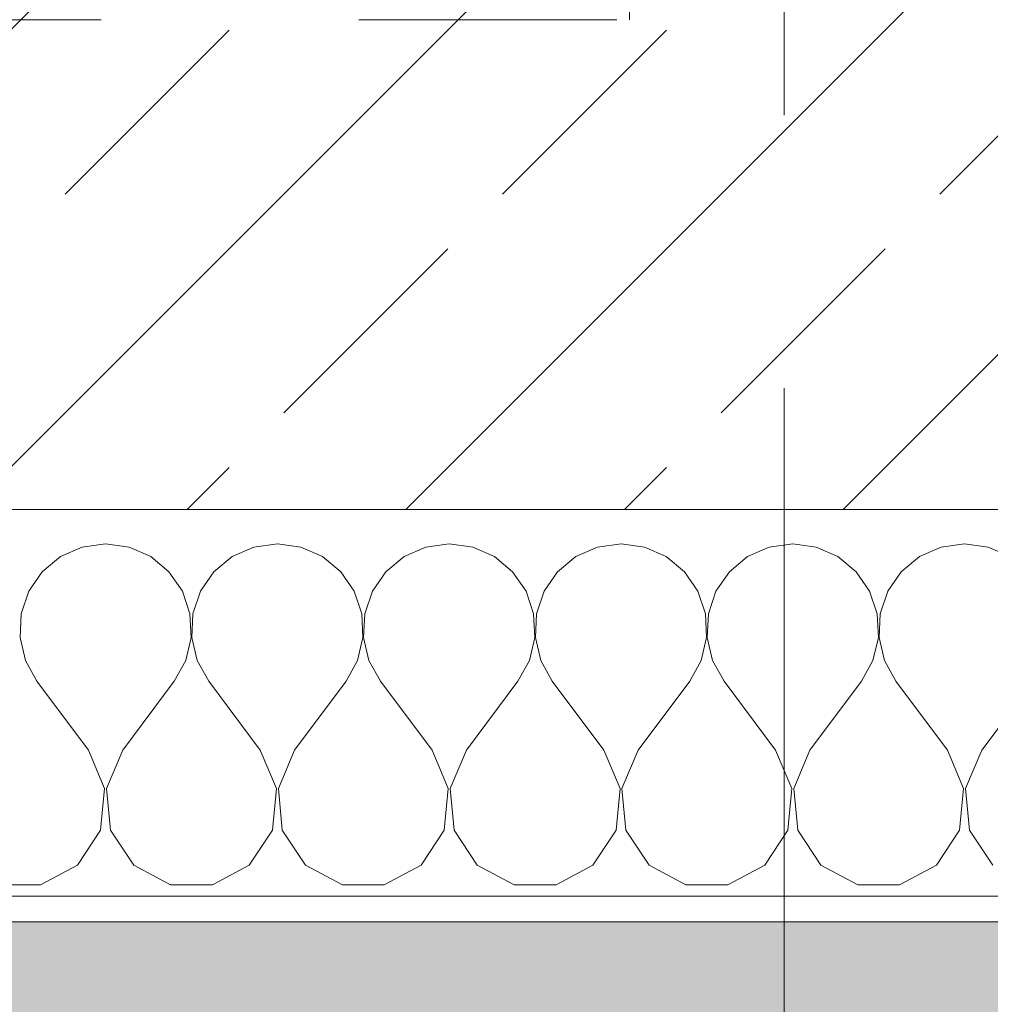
# Model space of a CAD drawing. Header units: metres. Extents: x -3.6 to 90.7, y -11.1 to 18.
# Tile 398 of 656: x 47.033 to 47.41, y -0.187 to 0.195. Entities that reach past the tile are written whole.
import ezdxf

# ---------------------------------------------------------------- set-up
doc = ezdxf.new("R2010")
doc.units = ezdxf.units.M
doc.header["$MEASUREMENT"] = 0
doc.linetypes.add('Strichlinie doppelt', pattern=[0.546806, 0.264583, -0.105833, 0.070556, -0.105833])
doc.linetypes.add('Untersicht', pattern=[0.1, 0.075, -0.025])
for name, color, linetype in [('152 - Bemaßung_ Beschriftung.Ausbau', 7, 'Continuous'), ('302 - Elemente.Schraffur', 7, 'Continuous'), ('451 - Universal.Achsen Raster', 7, 'Continuous'), ('603 - Struktur.Bodenplatte_ Decke Roh', 7, 'Continuous'), ('604 - Struktur.Wand Aussen', 7, 'Continuous'), ('Neubau_653 - Abdeckung.TB Verkofferung', 7, 'Continuous')]:
    doc.layers.add(name, color=color, linetype=linetype)
doc.styles.add('ERSTELLTER_STIL_2', font='txt')
doc.dimstyles.new('ERSTELLTER_STIL__1', dxfattribs={"dimtxt": 0.1, "dimasz": 0.0532, "dimexe": 0.18, "dimexo": 0.0625, "dimgap": 0, "dimtad": 1, "dimzin": 0, "dimdsep": 46, "dimtxsty": 'ERSTELLTER_STIL_2', "dimblk": 'ARROWHEAD_2', "dimblk1": 'ARROWHEAD_2', "dimblk2": 'ARROWHEAD_2', "dimcen": 0.09, "dimse1": 1, "dimse2": 1, "dimclrd": 7, "dimclre": 7, "dimclrt": 7, "dimazin": 0, "dimtfac": 1, "dimtdec": 4, "dimtmove": 0, "dimatfit": 3, "dimfxl": 1, "dimtolj": 1, "dimtzin": 0, "dimarcsym": 0})
doc.dimstyles.new('ERSTELLTER_STIL__2', dxfattribs={"dimtxt": 0.1, "dimasz": 0.0532, "dimexe": 0.18, "dimexo": 0.0625, "dimgap": 0, "dimtad": 1, "dimzin": 0, "dimdsep": 46, "dimtxsty": 'ERSTELLTER_STIL_2', "dimblk": 'ARROWHEAD_2', "dimblk1": 'ARROWHEAD_2', "dimblk2": 'ARROWHEAD_2', "dimcen": 0.09, "dimse1": 1, "dimse2": 1, "dimclrd": 7, "dimclre": 7, "dimclrt": 7, "dimazin": 0, "dimtfac": 1, "dimtdec": 4, "dimtmove": 2, "dimatfit": 3, "dimfxl": 1, "dimtolj": 1, "dimtzin": 0, "dimarcsym": 0})
doc.dimstyles.new('ERSTELLTER_STIL__3', dxfattribs={"dimtxt": 0.1, "dimasz": 0.0532, "dimexe": 0.18, "dimexo": 0.0625, "dimgap": 0, "dimtad": 1, "dimtih": 1, "dimtoh": 1, "dimzin": 0, "dimdsep": 46, "dimtxsty": 'ERSTELLTER_STIL_2', "dimblk": 'ARROWHEAD_2', "dimblk1": 'ARROWHEAD_2', "dimblk2": 'ARROWHEAD_2', "dimcen": 0.09, "dimse1": 1, "dimse2": 1, "dimclrd": 7, "dimclre": 7, "dimclrt": 7, "dimazin": 0, "dimtfac": 1, "dimtdec": 4, "dimtmove": 0, "dimatfit": 3, "dimfxl": 1, "dimtolj": 1, "dimtzin": 0, "dimarcsym": 0})

# ---------------------------------------------------------------- blocks, each defined once
blk = doc.blocks.new('*X85')
at = {"layer": '604 - Struktur.Wand Aussen', "color": 7, "linetype": 'Continuous', "lineweight": 5}
for p, q in [((47.05756, -0.0096), (47.04914, -0.01331)), ((47.06667, -0.00833), (47.05756, -0.0096)), ((47.07578, -0.0096), (47.06667, -0.00833)), ((47.08419, -0.01331), (47.07578, -0.0096)), ((47.12422, -0.0096), (47.11581, -0.01331)), ((47.13333, -0.00833), (47.12422, -0.0096)), ((47.14244, -0.0096), (47.13333, -0.00833)), ((47.15086, -0.01331), (47.14244, -0.0096)), ((47.19089, -0.0096), (47.18248, -0.01331)), ((47.2, -0.00833), (47.19089, -0.0096)), ((47.20911, -0.0096), (47.2, -0.00833)), ((47.21752, -0.01331), (47.20911, -0.0096)), ((47.25756, -0.0096), (47.24914, -0.01331)), ((47.26667, -0.00833), (47.25756, -0.0096)), ((47.27578, -0.0096), (47.26667, -0.00833)), ((47.28419, -0.01331), (47.27578, -0.0096)), ((47.32422, -0.0096), (47.31581, -0.01331)), ((47.33333, -0.00833), (47.32422, -0.0096)), ((47.34244, -0.0096), (47.33333, -0.00833)), ((47.35086, -0.01331), (47.34244, -0.0096)), ((47.39089, -0.0096), (47.38248, -0.01331)), ((47.4, -0.00833), (47.39089, -0.0096)), ((47.40911, -0.0096), (47.4, -0.00833)), ((47.41752, -0.01331), (47.40911, -0.0096)), ((47.04914, -0.01331), (47.04206, -0.01918)), ((47.09127, -0.01918), (47.08419, -0.01331)), ((47.11581, -0.01331), (47.10873, -0.01918)), ((47.15794, -0.01918), (47.15086, -0.01331)), ((47.18248, -0.01331), (47.17539, -0.01918)), ((47.22461, -0.01918), (47.21752, -0.01331)), ((47.24914, -0.01331), (47.24206, -0.01918)), ((47.29127, -0.01918), (47.28419, -0.01331)), ((47.31581, -0.01331), (47.30873, -0.01918)), ((47.35794, -0.01918), (47.35086, -0.01331)), ((47.38248, -0.01331), (47.37539, -0.01918)), ((47.04206, -0.01918), (47.03685, -0.02676)), ((47.09648, -0.02676), (47.09127, -0.01918)), ((47.10873, -0.01918), (47.10352, -0.02676)), ((47.16315, -0.02676), (47.15794, -0.01918)), ((47.17539, -0.01918), (47.17019, -0.02676)), ((47.22981, -0.02676), (47.22461, -0.01918)), ((47.24206, -0.01918), (47.23685, -0.02676)), ((47.29648, -0.02676), (47.29127, -0.01918)), ((47.30873, -0.01918), (47.30352, -0.02676)), ((47.36315, -0.02676), (47.35794, -0.01918)), ((47.37539, -0.01918), (47.37019, -0.02676)), ((47.03685, -0.02676), (47.03391, -0.03547)), ((47.09942, -0.03547), (47.09648, -0.02676)), ((47.10352, -0.02676), (47.10058, -0.03547)), ((47.16609, -0.03547), (47.16315, -0.02676)), ((47.17019, -0.02676), (47.16725, -0.03547)), ((47.23275, -0.03547), (47.22981, -0.02676)), ((47.23685, -0.02676), (47.23391, -0.03547)), ((47.29942, -0.03547), (47.29648, -0.02676)), ((47.30352, -0.02676), (47.30058, -0.03547)), ((47.36609, -0.03547), (47.36315, -0.02676)), ((47.37019, -0.02676), (47.36725, -0.03547)), ((47.03391, -0.03547), (47.03347, -0.04466)), ((47.09987, -0.04466), (47.09942, -0.03547)), ((47.10058, -0.03547), (47.10013, -0.04466)), ((47.16653, -0.04466), (47.16609, -0.03547)), ((47.16725, -0.03547), (47.1668, -0.04466)), ((47.2332, -0.04466), (47.23275, -0.03547)), ((47.23391, -0.03547), (47.23347, -0.04466)), ((47.29987, -0.04466), (47.29942, -0.03547)), ((47.30058, -0.03547), (47.30013, -0.04466)), ((47.36653, -0.04466), (47.36609, -0.03547)), ((47.36725, -0.03547), (47.3668, -0.04466)), ((47.03347, -0.04466), (47.03555, -0.05362)), ((47.09778, -0.05362), (47.09987, -0.04466)), ((47.10013, -0.04466), (47.10222, -0.05362)), ((47.16445, -0.05362), (47.16653, -0.04466)), ((47.1668, -0.04466), (47.16888, -0.05362)), ((47.23112, -0.05362), (47.2332, -0.04466)), ((47.23347, -0.04466), (47.23555, -0.05362)), ((47.29778, -0.05362), (47.29987, -0.04466)), ((47.30013, -0.04466), (47.30222, -0.05362)), ((47.36445, -0.05362), (47.36653, -0.04466)), ((47.3668, -0.04466), (47.36888, -0.05362)), ((47.03555, -0.05362), (47.04, -0.06167)), ((47.09333, -0.06167), (47.09778, -0.05362)), ((47.10222, -0.05362), (47.10667, -0.06167)), ((47.16, -0.06167), (47.16445, -0.05362)), ((47.16888, -0.05362), (47.17333, -0.06167)), ((47.22667, -0.06167), (47.23112, -0.05362)), ((47.23555, -0.05362), (47.24, -0.06167)), ((47.29333, -0.06167), (47.29778, -0.05362)), ((47.30222, -0.05362), (47.30667, -0.06167)), ((47.36, -0.06167), (47.36445, -0.05362)), ((47.36888, -0.05362), (47.37333, -0.06167)), ((47.06, -0.08833), (47.04, -0.06167)), ((47.07333, -0.08833), (47.09333, -0.06167)), ((47.12667, -0.08833), (47.10667, -0.06167)), ((47.14, -0.08833), (47.16, -0.06167)), ((47.19333, -0.08833), (47.17333, -0.06167)), ((47.20667, -0.08833), (47.22667, -0.06167)), ((47.26, -0.08833), (47.24, -0.06167)), ((47.27333, -0.08833), (47.29333, -0.06167)), ((47.32667, -0.08833), (47.30667, -0.06167)), ((47.34, -0.08833), (47.36, -0.06167)), ((47.39333, -0.08833), (47.37333, -0.06167)), ((47.40667, -0.08833), (47.42667, -0.06167)), ((47.06629, -0.1033), (47.06, -0.08833)), ((47.07333, -0.08833), (47.06705, -0.1033)), ((47.13295, -0.1033), (47.12667, -0.08833)), ((47.14, -0.08833), (47.13371, -0.1033)), ((47.19962, -0.1033), (47.19333, -0.08833)), ((47.20667, -0.08833), (47.20038, -0.1033)), ((47.26629, -0.1033), (47.26, -0.08833)), ((47.27333, -0.08833), (47.26705, -0.1033)), ((47.33295, -0.1033), (47.32667, -0.08833)), ((47.34, -0.08833), (47.33371, -0.1033)), ((47.39962, -0.1033), (47.39333, -0.08833)), ((47.40667, -0.08833), (47.40038, -0.1033)), ((47.06475, -0.11947), (47.06629, -0.1033)), ((47.06705, -0.1033), (47.06858, -0.11947)), ((47.13142, -0.11947), (47.13295, -0.1033)), ((47.13371, -0.1033), (47.13525, -0.11947)), ((47.19808, -0.11947), (47.19962, -0.1033)), ((47.20038, -0.1033), (47.20192, -0.11947)), ((47.26475, -0.11947), (47.26629, -0.1033)), ((47.26705, -0.1033), (47.26858, -0.11947)), ((47.33142, -0.11947), (47.33295, -0.1033)), ((47.33371, -0.1033), (47.33525, -0.11947)), ((47.39808, -0.11947), (47.39962, -0.1033)), ((47.40038, -0.1033), (47.40192, -0.11947)), ((47.05576, -0.13299), (47.06475, -0.11947)), ((47.06858, -0.11947), (47.07757, -0.13299)), ((47.12243, -0.13299), (47.13142, -0.11947)), ((47.13525, -0.11947), (47.14424, -0.13299)), ((47.1891, -0.13299), (47.19808, -0.11947)), ((47.20192, -0.11947), (47.2109, -0.13299)), ((47.25576, -0.13299), (47.26475, -0.11947)), ((47.26858, -0.11947), (47.27757, -0.13299)), ((47.32243, -0.13299), (47.33142, -0.11947)), ((47.33525, -0.11947), (47.34424, -0.13299)), ((47.3891, -0.13299), (47.39808, -0.11947)), ((47.40192, -0.11947), (47.4109, -0.13299)), ((47.04145, -0.14066), (47.05576, -0.13299)), ((47.07757, -0.13299), (47.09188, -0.14066)), ((47.10812, -0.14066), (47.12243, -0.13299)), ((47.14424, -0.13299), (47.15855, -0.14066)), ((47.17479, -0.14066), (47.1891, -0.13299)), ((47.2109, -0.13299), (47.22521, -0.14066)), ((47.24145, -0.14066), (47.25576, -0.13299)), ((47.27757, -0.13299), (47.29188, -0.14066)), ((47.30812, -0.14066), (47.32243, -0.13299)), ((47.34424, -0.13299), (47.35855, -0.14066)), ((47.37479, -0.14066), (47.3891, -0.13299)), ((47.02521, -0.14066), (47.04145, -0.14066)), ((47.09188, -0.14066), (47.10812, -0.14066)), ((47.15855, -0.14066), (47.17479, -0.14066)), ((47.22521, -0.14066), (47.24145, -0.14066)), ((47.29188, -0.14066), (47.30812, -0.14066)), ((47.35855, -0.14066), (47.37479, -0.14066))]:
    blk.add_line(p, q, dxfattribs=at)
blk = doc.blocks.new('*D352')
at = {"layer": '152 - Bemaßung_ Beschriftung.Ausbau', "color": 7, "linetype": 'Continuous', "lineweight": 5}
for p, q in [((-1.71, 0.02521), (-1.64, -0.01521)), ((-1.675, -0.145), (-1.675, 0.005)), ((-1.71, -0.12479), (-1.64, -0.16521)), ((-1.6225, -0.145), (-1.7275, -0.145)), ((-1.675, -0.17923), (-1.675, -0.145))]:
    blk.add_line(p, q, dxfattribs=at)
at = {"layer": '152 - Bemaßung_ Beschriftung.Ausbau', "color": 7, "lineweight": 5, "insert": (-1.68664, -0.14589), "char_height": 0.1, "attachment_point": 7, "rotation": 90, "style": 'ERSTELLTER_STIL_2'}
blk.add_mtext('\\A1;{\\pql;\\fArial|b0|i0|c0|p38;15}', dxfattribs=at)
blk = doc.blocks.new('ARROWHEAD_2')
at = {"color": 0, "linetype": 'Continuous', "lineweight": 0}
for p, q in [((-0.3781, -0.655), (0.3781, 0.655)), ((0, 0), (-1, 0))]:
    blk.add_line(p, q, dxfattribs=at)
blk = doc.blocks.new('*D353')
at = {"layer": '152 - Bemaßung_ Beschriftung.Ausbau', "color": 7, "linetype": 'Continuous', "lineweight": 5}
for p, q in [((-1.71, 0.02521), (-1.64, -0.01521)), ((-1.675, -0.145), (-1.675, 0.005))]:
    blk.add_line(p, q, dxfattribs=at)
blk = doc.blocks.new('*D362')
at = {"layer": '152 - Bemaßung_ Beschriftung.Ausbau', "color": 7, "linetype": 'Continuous', "lineweight": 5}
for p, q in [((-2.21, 0.02521), (-2.14, -0.01521)), ((-2.175, -0.145), (-2.175, 0.005)), ((-2.21, -0.12479), (-2.14, -0.16521)), ((-2.1225, -0.145), (-2.2275, -0.145)), ((-2.175, -0.17923), (-2.175, -0.145))]:
    blk.add_line(p, q, dxfattribs=at)
at = {"layer": '152 - Bemaßung_ Beschriftung.Ausbau', "color": 7, "lineweight": 5, "insert": (-2.1845, -0.14511), "char_height": 0.1, "attachment_point": 7, "rotation": 90, "style": 'ERSTELLTER_STIL_2'}
blk.add_mtext('\\A1;{\\pql;\\fArial|b0|i0|c0|p38;15}', dxfattribs=at)
blk = doc.blocks.new('*D363')
at = {"layer": '152 - Bemaßung_ Beschriftung.Ausbau', "color": 7, "linetype": 'Continuous', "lineweight": 5}
for p, q in [((-2.21, 0.27019), (-2.14, 0.22978)), ((-2.14, 0.22479), (-2.21, 0.26521)), ((-2.1225, 0.245), (-2.2275, 0.245)), ((-2.175, 0.005), (-2.175, 0.245)), ((-2.21, 0.02521), (-2.14, -0.01521)), ((-2.1225, 0.005), (-2.2275, 0.005)), ((-2.175, -0.145), (-2.175, 0.005))]:
    blk.add_line(p, q, dxfattribs=at)
at = {"layer": '152 - Bemaßung_ Beschriftung.Ausbau', "color": 7, "lineweight": 5, "insert": (-2.195, 0.04911), "char_height": 0.1, "attachment_point": 7, "rotation": 90, "style": 'ERSTELLTER_STIL_2'}
blk.add_mtext('\\A1;{\\pql;\\fArial|b0|i0|c0|p38;24}', dxfattribs=at)
blk = doc.blocks.new('*D405')
at = {"layer": '152 - Bemaßung_ Beschriftung.Ausbau', "color": 7, "linetype": 'Continuous', "lineweight": 5}
for p, q in [((46.78, -4.1125), (46.78, -4.0075)), ((47.93999, -4.1125), (47.93999, -4.0075)), ((46.80021, -4.025), (46.75979, -4.095)), ((47.9602, -4.025), (47.91978, -4.095)), ((46.78, -4.06), (47.93999, -4.06))]:
    blk.add_line(p, q, dxfattribs=at)
at = {"layer": '152 - Bemaßung_ Beschriftung.Ausbau', "color": 7, "lineweight": 5, "insert": (47.22697, -4.04), "char_height": 0.1, "attachment_point": 7, "style": 'ERSTELLTER_STIL_2'}
blk.add_mtext('\\A1;{\\pql;\\fArial|b0|i0|c0|p38;1,16}', dxfattribs=at)
blk = doc.blocks.new('*D441')
at = {"layer": '152 - Bemaßung_ Beschriftung.Ausbau', "color": 7, "linetype": 'Continuous', "lineweight": 5}
for p, q in [((43.9852, -4.525), (43.94478, -4.595)), ((47.29018, -4.525), (47.24977, -4.595)), ((43.96499, -4.56), (47.26998, -4.56))]:
    blk.add_line(p, q, dxfattribs=at)
at = {"layer": '152 - Bemaßung_ Beschriftung.Ausbau', "color": 7, "lineweight": 5, "char_height": 0.1, "attachment_point": 7, "style": 'ERSTELLTER_STIL_2'}
for s, insert in [('\\A1;{\\pql;\\fArial|b0|i0|c0|p38;3,30\\fArial|b0|i0|c0|p38;\\A1{\\H.66x;\\S5^  ;}}', (45.38352, -4.55941)), ('\\A1;{\\pql;\\fArial|b0|i0|c0|p38;14}', (47.09797, -4.54))]:
    blk.add_mtext(s, dxfattribs=dict(at, insert=insert))
blk = doc.blocks.new('*D442')
at = {"layer": '152 - Bemaßung_ Beschriftung.Ausbau', "color": 7, "linetype": 'Continuous', "lineweight": 5}
for p, q in [((47.26997, -4.6125), (47.26997, -4.5075)), ((47.40997, -4.6125), (47.40997, -4.5075)), ((47.29018, -4.525), (47.24977, -4.595)), ((47.43018, -4.525), (47.38977, -4.595)), ((43.96499, -4.56), (47.26997, -4.56)), ((47.26997, -4.56), (47.40997, -4.56))]:
    blk.add_line(p, q, dxfattribs=at)
blk = doc.blocks.new('*D443')
at = {"layer": '152 - Bemaßung_ Beschriftung.Ausbau', "color": 7, "linetype": 'Continuous', "lineweight": 5}
for p, q in [((47.40997, -4.6125), (47.40997, -4.5075)), ((47.56749, -4.6125), (47.56749, -4.5075)), ((47.43018, -4.525), (47.38977, -4.595)), ((47.5877, -4.525), (47.54728, -4.595)), ((47.40997, -4.56), (47.56749, -4.56))]:
    blk.add_line(p, q, dxfattribs=at)
blk = doc.blocks.new('*D481')
at = {"layer": '152 - Bemaßung_ Beschriftung.Ausbau', "color": 7, "linetype": 'Continuous', "lineweight": 5}
for p, q in [((43.87999, -5.1125), (43.87999, -5.0075)), ((47.17999, -5.1125), (47.17999, -5.0075)), ((43.9002, -5.025), (43.85978, -5.095)), ((47.2002, -5.025), (47.15978, -5.095)), ((43.87999, -5.06), (47.17999, -5.06))]:
    blk.add_line(p, q, dxfattribs=at)
at = {"layer": '152 - Bemaßung_ Beschriftung.Ausbau', "color": 7, "lineweight": 5, "insert": (45.39696, -5.04), "char_height": 0.1, "attachment_point": 7, "style": 'ERSTELLTER_STIL_2'}
blk.add_mtext('\\A1;{\\pql;\\fArial|b0|i0|c0|p38;3,30}', dxfattribs=at)
blk = doc.blocks.new('*D482')
at = {"layer": '152 - Bemaßung_ Beschriftung.Ausbau', "color": 7, "linetype": 'Continuous', "lineweight": 5}
for p, q in [((47.17999, -5.1125), (47.17999, -5.0075)), ((47.47999, -5.1125), (47.47999, -5.0075)), ((47.2002, -5.025), (47.15978, -5.095)), ((47.5002, -5.025), (47.45978, -5.095)), ((47.17999, -5.06), (47.47999, -5.06))]:
    blk.add_line(p, q, dxfattribs=at)
at = {"layer": '152 - Bemaßung_ Beschriftung.Ausbau', "color": 7, "lineweight": 5, "insert": (47.2541, -5.04), "char_height": 0.1, "attachment_point": 7, "style": 'ERSTELLTER_STIL_2'}
blk.add_mtext('\\A1;{\\pql;\\fArial|b0|i0|c0|p38;30}', dxfattribs=at)
blk = doc.blocks.new('*D494')
at = {"layer": '152 - Bemaßung_ Beschriftung.Ausbau', "color": 7, "linetype": 'Continuous', "lineweight": 5}
for p, q in [((-0.165, -5.6125), (-0.165, -5.5075)), ((62.42503, -5.6125), (62.42503, -5.5075)), ((-0.14479, -5.525), (-0.18521, -5.595)), ((62.40482, -5.595), (62.44523, -5.525)), ((-0.19923, -5.56), (-0.165, -5.56)), ((-0.165, -5.56), (62.42503, -5.56)), ((62.42503, -5.56), (62.45926, -5.56))]:
    blk.add_line(p, q, dxfattribs=at)
at = {"layer": '152 - Bemaßung_ Beschriftung.Ausbau', "color": 7, "lineweight": 5, "insert": (30.95904, -5.54), "char_height": 0.1, "attachment_point": 7, "style": 'ERSTELLTER_STIL_2'}
blk.add_mtext('\\A1;{\\pql;\\fArial|b0|i0|c0|p38;62,59}', dxfattribs=at)

msp = doc.modelspace()

# ---------------------------------------------------------------- hatches: boundary and pattern name
at = {"layer": '302 - Elemente.Schraffur', "linetype": 'Continuous', "lineweight": 0, "true_color": 0x191919}
msp.add_hatch(color=250, dxfattribs=at).paths.add_polyline_path([(43.72998, -3.31), (55.22, -3.31), (55.22001, -0.155), (43.73, -0.155)])
at = {"layer": '604 - Struktur.Wand Aussen', "linetype": 'Continuous', "lineweight": 0, "true_color": 0x000000}
h = msp.add_hatch(dxfattribs=at)
h.set_pattern_fill('Beton__Stahlbeton_0001', color=18, style=0, pattern_type=2)
h.set_pattern_definition([(45, (0, 0), (-0.0848528, 0.0848528), []), (45, (-0.04243, 0.04243), (-0.0848528, 0.0848528), [0.09, -0.03])])
h.paths.add_polyline_path([(46.78, 0.125), (46.72, 0.125), (46.72, 0.005), (47.99999, 0.005), (47.99999, 0.125), (47.93999, 0.125), (47.93999, 0.195), (47.93999, 0.245), (46.78, 0.245), (46.78, 0.195)])
h = msp.add_hatch(dxfattribs=at)
h.set_pattern_fill('Verputz_0001', color=18, style=0, pattern_type=2)
h.set_pattern_definition([(0, (0, 0), (0, 0.08660254), [0, -0.05]), (0, (0.025, 0.0433), (0, 0.08660254), [0, -0.05])])
h.paths.add_polyline_path([(46.69, -0.155), (48.02999, -0.155), (48.02999, -0.145), (46.69, -0.145)])

# ---------------------------------------------------------------- linework, layer by layer
at = {"layer": '451 - Universal.Achsen Raster', "color": 160, "linetype": 'Strichlinie doppelt', "lineweight": 9, "true_color": 0x3232ff}
msp.add_line((47.32999, -10.585), (47.32999, 16.355), dxfattribs=at)
at = {"layer": '603 - Struktur.Bodenplatte_ Decke Roh', "color": 7, "linetype": 'Continuous', "lineweight": 18, "flags": 128}
msp.add_lwpolyline([(-0.015, 0.005), (62.27503, 0.005), (62.27503, 13.695), (50.77999, 13.695), (50.77999, 13.455), (50.77999, 12.99998), (50.84002, 12.99998), (50.84002, 8.58498), (49.03003, 8.58498), (49.03003, 8.72498), (47.41002, 8.72498), (47.41002, 12.99998), (47.47999, 12.99998), (47.47999, 13.455), (47.47999, 13.695), (14.77999, 13.695)], dxfattribs=at)
at = {"layer": '604 - Struktur.Wand Aussen', "color": 7, "linetype": 'Continuous', "lineweight": 13}
msp.add_line((46.72, 0.005), (47.99999, 0.005), dxfattribs=at)
at = {"layer": '604 - Struktur.Wand Aussen', "color": 7, "linetype": 'Continuous', "lineweight": 5}
msp.add_line((46.72, -0.145), (47.99999, -0.145), dxfattribs=at)
at = {"layer": '604 - Struktur.Wand Aussen', "color": 7, "linetype": 'Continuous', "lineweight": 5, "flags": 128}
msp.add_lwpolyline([(46.69, -0.155), (48.02999, -0.155)], dxfattribs=at)
at = {"layer": 'Neubau_653 - Abdeckung.TB Verkofferung', "color": 1, "linetype": 'Untersicht', "lineweight": 9}
for p, q in [((47.26997, 0.19498), (47.26997, 0.74948)), ((43.96499, 0.19498), (47.26997, 0.19498))]:
    msp.add_line(p, q, dxfattribs=at)

# ---------------------------------------------------------------- block references
at = {"layer": '604 - Struktur.Wand Aussen', "color": 7, "lineweight": 18}
msp.add_blockref('*X85', (0, 0), dxfattribs=at)

# ---------------------------------------------------------------- dimensions: what is measured, and where the dimension line sits
at = {"layer": '152 - Bemaßung_ Beschriftung.Ausbau', "color": 7, "linetype": 'Continuous', "lineweight": 5}
for base, p1, p2, picture, middle in [((47.26997, -4.56), (43.96499, 0.255), (47.26997, 2.94998), '*D441', (45.64847, -4.49)), ((47.40997, -4.56), (47.26997, 2.94998), (47.40997, 2.94998), '*D442', (47.17421, -4.49)), ((47.56749, -4.56), (47.40997, 2.94998), (47.56749, 0.70998), '*D443', (47.83713, -4.49)), ((47.17999, -5.06), (43.87999, 0.24998), (47.17999, 0.69998), '*D481', (45.52684, -4.99)), ((47.47999, -5.06), (47.17999, 0.69998), (47.47999, 0.69998), '*D482', (47.33034, -4.99)), ((47.93999, -4.06), (46.78, 0.125), (47.93999, 0.125), '*D405', (47.35685, -3.99)), ((62.42503, -5.56), (-0.165, -0.145), (62.42503, -0.145), '*D494', (31.12704, -5.49))]:
    dim = msp.add_linear_dim(base=base, p1=p1, p2=p2, dimstyle='ERSTELLTER_STIL__3', dxfattribs=at)
    dim.commit()
    dim.dimension.update_dxf_attribs({"geometry": picture, "text_midpoint": middle, "dimtype": 160})
for base, p1, p2, dimstyle, picture, middle in [((-2.175, 0.245), (62.27503, 0.005), (0.68999, 0.245), 'ERSTELLTER_STIL__1', '*D363', (-2.245, 0.12535)), ((-2.175, 0.005), (-0.165, -0.145), (62.27503, 0.005), 'ERSTELLTER_STIL__2', '*D362', (-2.2345, -0.06888)), ((-1.675, 0.005), (-0.165, -0.145), (62.27503, 0.005), 'ERSTELLTER_STIL__2', '*D352', (-1.73664, -0.06965)), ((-1.675, 0.005), (62.275025, 0.005), (-0.015, 0.005), 'ERSTELLTER_STIL__1', '*D353', (-1.7450000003, 0.001853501))]:
    dim = msp.add_linear_dim(base=base, p1=p1, p2=p2, angle=90, dimstyle=dimstyle, dxfattribs=at)
    dim.commit()
    dim.dimension.update_dxf_attribs({"geometry": picture, "text_midpoint": middle, "dimtype": 160, "text_rotation": 90})

doc.saveas('drawing.dxf')
